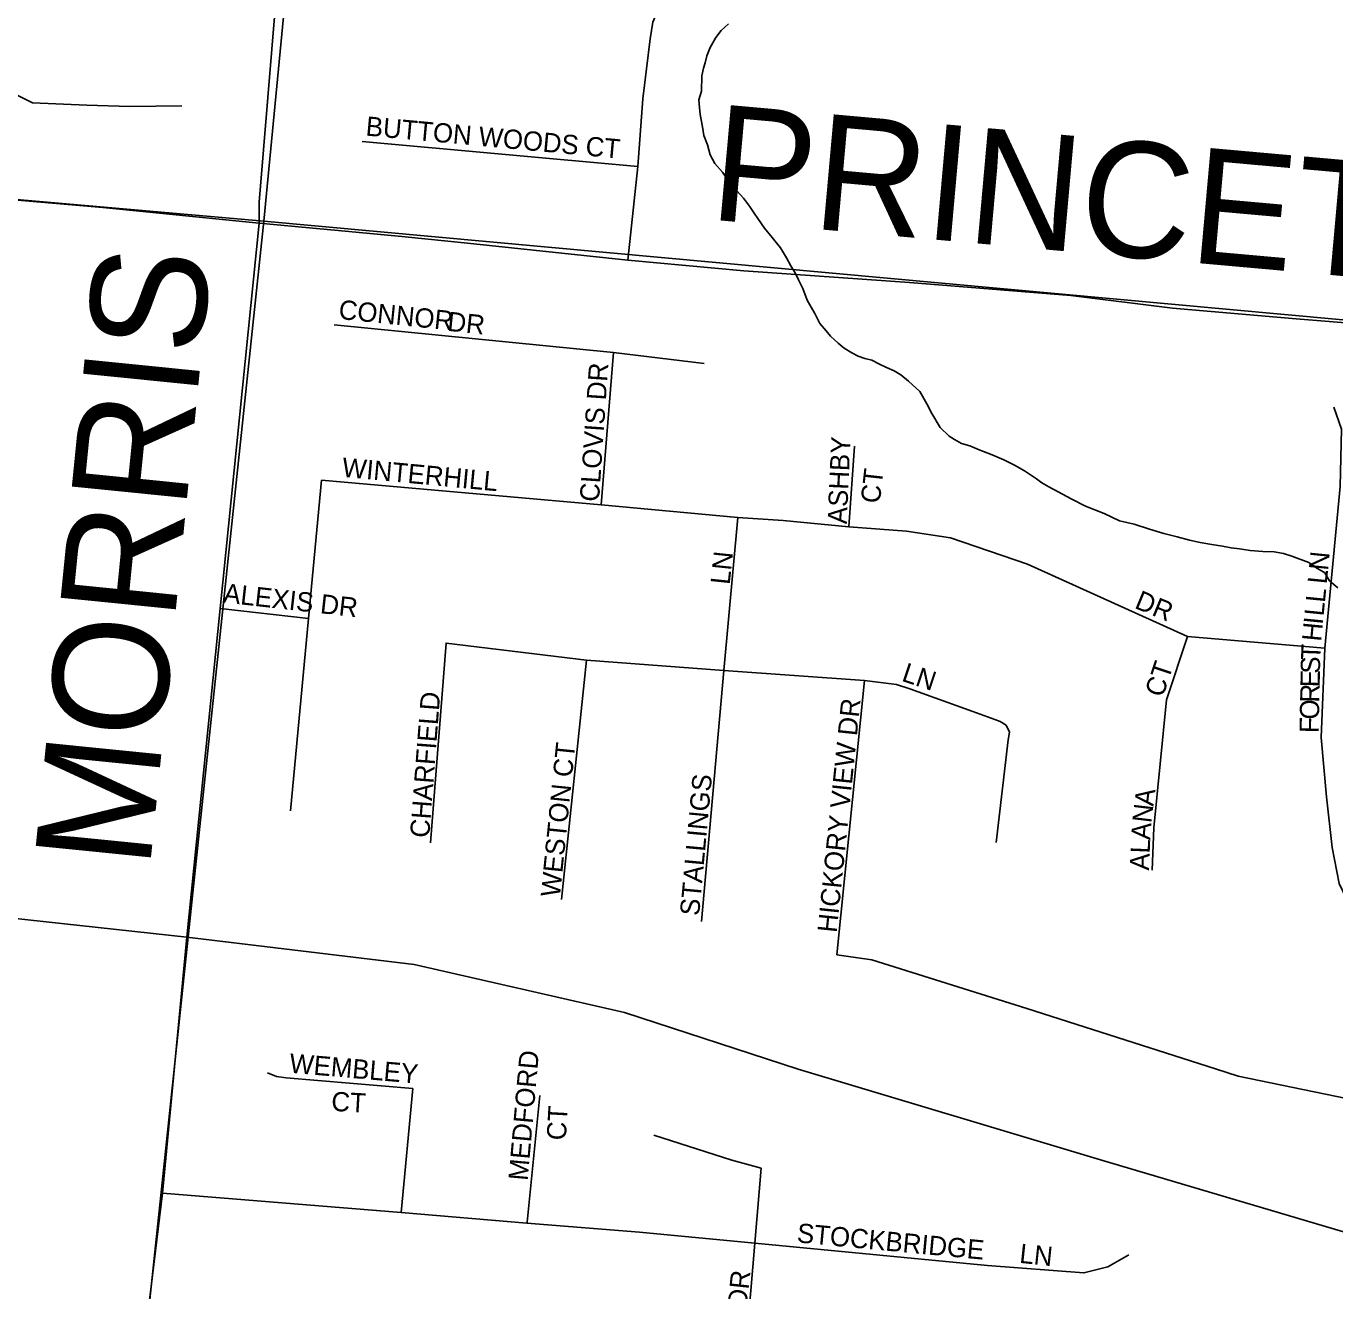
# Model space of a CAD drawing. Extents: x 1310247 to 1552180, y 377264 to 706493.
# Drawn here: x 1403845 to 1407237, y 509829 to 513107 of the extents above; entities that cross this region are included whole.
import ezdxf

# ---------------------------------------------------------------- set-up
doc = ezdxf.new("R2010")
doc.units = 0
for name, color, linetype in [('GM_X_County_Road', 7, 'Continuous'), ('GM_X_County_Road_Text', 7, 'Continuous'), ('GM_X_Minor_River', 7, 'Continuous'), ('GM_X_Section', 7, 'Continuous'), ('GM_X_State_Route', 7, 'Continuous'), ('GM_X_Township_Road', 7, 'Continuous'), ('GM_X_Township_Road_Text', 7, 'Continuous'), ('GM_X_Township_Subdivision', 7, 'Continuous'), ('GM_X_Township_Subdivision_Text', 7, 'Continuous')]:
    doc.layers.add(name, color=color, linetype=linetype)

msp = doc.modelspace()

# ---------------------------------------------------------------- linework, layer by layer
at = {"layer": 'GM_X_County_Road'}
msp.add_lwpolyline([(1401705.8, 512838.3), (1402023.3, 512809.8), (1402381.5, 512785.5), (1402672.2, 512752.6), (1403014.8, 512726.7), (1403301.8, 512699.8), (1403413.1, 512691.3), (1403721.6, 512664.9), (1404044.3, 512637), (1404449.7, 512596.1), (1404644.1, 512578), (1404819, 512561.4), (1404988.8, 512544.2), (1405404.5, 512500.5), (1405705.2, 512472.4), (1406134.8, 512442.5), (1406553.1, 512408.9), (1406816.1, 512376.1), (1407137.3, 512348.6), (1407479.1, 512321.1), (1407690.2, 512302.7), (1407986.1, 512275.2), (1408339.4, 512240.8), (1408468.1, 512232.3)], dxfattribs=at)
at = {"layer": 'GM_X_Minor_River'}
for points in [[(1405590.8, 512896), (1405589.2, 512916.1), (1405595.7, 512938.1), (1405596.5, 512978.2), (1405600.9, 512998.2), (1405605.1, 513012.1), (1405609.5, 513030.1), (1405618, 513052), (1405632.5, 513077.8), (1405646.9, 513095.5), (1405665.3, 513113.2)], [(1407244.7, 511650.8), (1407223, 511669.3), (1407211.4, 511689.6), (1407187.6, 511704.1), (1407169.8, 511716.5), (1407126, 511733.4), (1407104.1, 511739.9), (1407080.1, 511744.4), (1407050.1, 511745), (1407018, 511747.6), (1406990.1, 511752.2), (1406968.1, 511754.7), (1406946.1, 511759.1), (1406918.1, 511763.7), (1406888.1, 511768.3), (1406860.2, 511774.9), (1406828.3, 511783.6), (1406794.3, 511792.3), (1406756.5, 511803.1), (1406716.6, 511816), (1406678.7, 511824.7), (1406638.9, 511843.6), (1406591.2, 511862.6), (1406553.5, 511881.4), (1406519.7, 511900.2), (1406495.9, 511912.7), (1406478.1, 511923.1), (1406464.3, 511933.4), (1406432.6, 511954.1), (1406406.8, 511968.7), (1406379, 511983.3), (1406349.2, 511995.9), (1406315.4, 512008.6), (1406291.5, 512019.2), (1406269.6, 512025.6), (1406251.7, 512036), (1406237.8, 512044.3), (1406214.2, 512066.9), (1406192.9, 512103.4), (1406179.3, 512127.8), (1406161.9, 512160.2), (1406132.4, 512186.9), (1406112.6, 512203.3), (1406094.8, 512213.7), (1406074.9, 512222.2), (1406057, 512230.5), (1406037.2, 512241), (1406019.2, 512245.4), (1406001.3, 512251.7), (1405985.4, 512260.1), (1405965.6, 512272.5), (1405949.8, 512284.9), (1405930.1, 512303.3), (1405918.4, 512317.6), (1405902.7, 512336), (1405889.2, 512362.4), (1405879.5, 512378.6), (1405869.8, 512396.8), (1405858.4, 512427.2), (1405846.8, 512449.5), (1405839.1, 512465.7), (1405827.4, 512486), (1405815.8, 512506.3), (1405800.3, 512532.7), (1405778.7, 512559.2), (1405759.2, 512583.7), (1405741.6, 512608.1), (1405731.8, 512622.3), (1405720.2, 512640.6), (1405704.5, 512661), (1405679, 512689.6), (1405661.4, 512712), (1405649.7, 512728.3), (1405630.1, 512750.8), (1405618.5, 512773.1), (1405611, 512799.3), (1405601.4, 512823.6), (1405597.9, 512845.8), (1405592.5, 512878), (1405590.8, 512896)]]:
    msp.add_lwpolyline(points, dxfattribs=at)
at = {"layer": 'GM_X_Section'}
for points in [[(1399715, 518763.5), (1405004.4, 518248.1), (1404461.2, 512601.7), (1399128.9, 513068.6)], [(1405004.4, 518248.1), (1410056.3, 517779.6), (1409601, 512131.4), (1404461.2, 512601.7)], [(1399128.9, 513068.6), (1404461.2, 512601.7), (1404092.3, 509111.6), (1403401, 509422.4), (1398704.7, 508684.1)], [(1404461.2, 512601.7), (1409601, 512131.4), (1409190.5, 506806), (1404092.3, 509111.6)]]:
    msp.add_lwpolyline(points, close=True, dxfattribs=at)
at = {"layer": 'GM_X_State_Route'}
msp.add_lwpolyline([(1402203.7, 510997.5), (1402629, 510933.1), (1403381.5, 510841.9), (1404261.9, 510745.8), (1404851, 510674.6), (1405396.2, 510550.4), (1405846.6, 510403.7), (1406638.8, 510166), (1407367.9, 509949.6), (1407917.5, 509814.2), (1408435.2, 509758.4), (1409426.8, 509685.9), (1409479.3, 509680.4)], dxfattribs=at)
at = {"layer": 'GM_X_Township_Road'}
for points in [[(1404261.9, 510745.8), (1404348.5, 511597.5), (1404449.7, 512596.1), (1404449, 512650.5), (1404615.3, 514655.2), (1404761.8, 515884.8), (1404826.7, 516620.1), (1404877, 517112.7), (1404991.5, 518246.5)], [(1404009.2, 508211.9), (1404098.4, 509256.9), (1404198.7, 510082.5), (1404261.9, 510745.8)]]:
    msp.add_lwpolyline(points, dxfattribs=at)
at = {"layer": 'GM_X_Township_Subdivision'}
for points in [[(1405404.5, 512500.5), (1405430.7, 512743.3), (1405443.8, 512918.9), (1405462.4, 513073.9), (1405469.9, 513116.9), (1405490.2, 513166.2), (1405564.6, 513249.5), (1405675.3, 513329.8), (1406379.4, 513657.6), (1406513.9, 513743.5), (1406583, 513792.1), (1406635.2, 513876.1), (1406685.7, 514019.9), (1406751.1, 514214.2), (1406780.9, 514335.2), (1406831.4, 514490.2), (1406877.1, 514662), (1406908.9, 514878.2), (1406935, 515081.8), (1406964, 515296.6), (1407045.3, 515862.5)], [(1402969.6, 513451.6), (1403354.2, 513403), (1403417.8, 513376.9), (1403494.3, 513320.9), (1403561.6, 513238.7), (1403647.5, 513115.4), (1403716.5, 513010.8), (1403787.5, 512945.4), (1403862.2, 512908.1), (1404002.3, 512902.5), (1404114.3, 512898.7), (1404248.8, 512900.6)], [(1404716.1, 512808), (1405430.7, 512743.3)], [(1404643.4, 512333.1), (1405367.7, 512260.7), (1405602.5, 512232.4)], [(1405335.8, 511866.2), (1405367.7, 512260.7)], [(1407234.4, 512119.4), (1407254.3, 512062.4), (1407250.5, 511913.6), (1407210.9, 511494.4), (1407201.4, 511263.2), (1407215.8, 511109.1), (1407230.2, 510977.7), (1407248.7, 510885.2), (1407267.1, 510845.2), (1407292.8, 510815.4), (1407327.7, 510781.5), (1407380.1, 510742.5), (1407438.7, 510712.7), (1407556.8, 510681.9), (1408035.4, 510585.3), (1408201.8, 510576.1)], [(1405977.1, 511809.1), (1405992.3, 512017.9)], [(1404530.3, 511072.7), (1404576.8, 511571.6), (1404611.1, 511930.1), (1405335.8, 511866.2), (1405689.9, 511833.1), (1405807, 511825.4), (1405977.1, 511809.1), (1406126.6, 511797.9), (1406241.4, 511780.7), (1406440.5, 511712.2), (1406854.9, 511525.4), (1407210.9, 511494.4)], [(1405595.3, 510786.6), (1405653.8, 511436.7), (1405689.9, 511833.1)], [(1404348.5, 511597.5), (1404576.8, 511571.6)], [(1404893.1, 510990.6), (1404933.6, 511507.9), (1405297.7, 511463.7), (1405653.8, 511436.7), (1406017.8, 511411), (1406101.2, 511400.5), (1406135.8, 511389.1), (1406298.7, 511330.6), (1406355.9, 511309.5), (1406369.8, 511304.7), (1406385.4, 511294.9), (1406394, 511277), (1406390.6, 511257.5), (1406359.4, 510991.1)], [(1406854.9, 511525.4), (1406800.4, 511360.5), (1406768.1, 511029.3), (1406763.4, 510919.6)], [(1405232.8, 510843.4), (1405297.7, 511463.7)], [(1406017.8, 511411), (1405946.8, 510700.2), (1406037, 510687.2), (1406439.1, 510560.5), (1406927.8, 510404.5), (1406986.7, 510385), (1407380.8, 510303.9), (1407475.9, 510284.9), (1407954.4, 510191.3), (1408182.2, 510148.9), (1408349.1, 510115.7), (1408448.7, 510100), (1408556.6, 510089.9), (1408774.3, 510096.4), (1408940.3, 510100.9), (1409044.5, 510100.9), (1409143.2, 510090.8), (1409200.1, 510077.3)], [(1404817.1, 510031.7), (1404847.5, 510353.4), (1404518.9, 510380.7), (1404493.9, 510384.6), (1404471, 510394.4)], [(1405143.4, 510004.8), (1405143.7, 510007.3), (1405176.6, 510335.5)], [(1405637.5, 508796.4), (1405684.7, 509362.6), (1405685.5, 509372.5), (1405709.2, 509656.3), (1405733.9, 509952.4), (1405750.1, 510146.7), (1405674.1, 510167.9), (1405472.5, 510232.4)], [(1404198.7, 510082.5), (1404817.1, 510031.7), (1405143.4, 510004.8), (1405434.6, 509980.9), (1405733.9, 509952.4), (1406337.2, 509895.1), (1406586.8, 509875.6), (1406649.2, 509891.1), (1406703.3, 509922.3)]]:
    msp.add_lwpolyline(points, dxfattribs=at)

# ---------------------------------------------------------------- texts
at = {"layer": 'GM_X_County_Road_Text'}
msp.add_text('PRINCETON', height=300, rotation=354.8935, dxfattribs=at).set_placement((1405612.4, 512606.2))
at = {"layer": 'GM_X_Township_Road_Text'}
msp.add_text('MORRIS', height=300, rotation=84.2716, dxfattribs=at).set_placement((1404165.6, 510919.7))
at = {"layer": 'GM_X_Township_Subdivision_Text'}
for s, rotation, p in [('BUTTON WOODS CT', 354.8059, (1404724, 512823.5)), ('CONNOR', 354.1946, (1404653.7, 512348.2)), ('DR', 353.994, (1404935.4, 512317.4)), ('CLOVIS DR', 86.0809, (1405329.8, 511873.1)), ('ASHBY', 87.5094, (1405972.2, 511815.7)), ('WINTERHILL', 354.6846, (1404662.4, 511939)), ('CT', 83.6571, (1406057.7, 511868.4)), ('LN', 83.9883, (1405668.6, 511657.9)), ('N', 84.3893, (1407219.4, 511694.7)), ('L', 84.3764, (1407216, 511659.6)), ('ALEXIS DR', 353.6601, (1404354.6, 511613.4)), ('DR', 337.6202, (1406715.5, 511599.6)), ('L', 84.3891, (1407211.3, 511611.5)), ('L', 84.3764, (1407207.8, 511576.4)), ('I', 84.396, (1407205.7, 511554.5)), ('H', 84.5384, (1407201.5, 511510.8)), ('T', 87.7454, (1407199.2, 511463.2)), ('CT', 71.565, (1406791, 511365.1)), ('S', 88.825, (1407198.5, 511428.2)), ('LN', 341.5632, (1406112.1, 511410.6)), ('E', 88.8205, (1407197.8, 511393)), ('R', 88.8222, (1407197, 511353.4)), ('CHARFIELD', 85.6009, (1404889.8, 511002)), ('HICKORY VIEW DR', 84.11, (1405945.8, 510755.9)), ('O', 88.8218, (1407196.1, 511309.5)), ('F', 88.825, (1407195.4, 511274.3)), ('WESTON CT', 84.2179, (1405228.6, 510848.2)), ('STALLINGS', 84.7375, (1405589.4, 510799.7)), ('A', 82.8777, (1406766.7, 511083.7)), ('N', 83.2193, (1406761.5, 511040.1)), ('A', 86.1285, (1406758.6, 510996.8)), ('L', 87.6623, (1406757.2, 510962)), ('A', 87.6495, (1406755.4, 510918)), ('WEMBLEY', 355.102, (1404526, 510394.6)), ('MEDFORD', 84.957, (1405145, 510113.3)), ('CT', 356.8161, (1404635.3, 510295.6)), ('CT', 86.8218, (1405244.1, 510218.2)), ('STOCKBRIDGE', 354.6986, (1405841.6, 509954.7)), ('LN', 353.994, (1406418.2, 509901.8)), ('DR', 83.9883, (1405712.6, 509783.5))]:
    msp.add_text(s, height=50, rotation=rotation, dxfattribs=at).set_placement(p)

doc.saveas('drawing.dxf')
